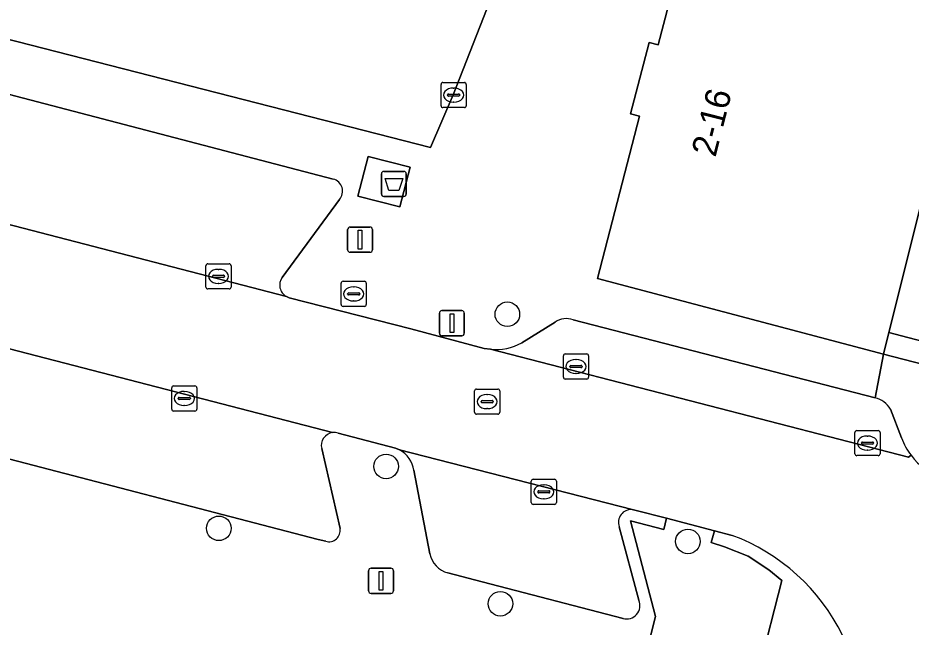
# Model space of a CAD drawing. Extents: x 163683 to 164494, y 382709 to 383872.
# Drawn here: x 164228.8 to 164264.34, y 383176.88 to 383201.12 of the extents above; entities that cross this region are included whole.
import ezdxf

# ---------------------------------------------------------------- set-up
doc = ezdxf.new("R2010")
doc.units = 0
for name, color, linetype in [('IMGEO_Afval_apart_plaats', 7, 'Continuous'), ('IMGEO_Boom', 7, 'Continuous'), ('IMGEO_Groenvoorziening', 7, 'Continuous'), ('IMGEO_Haag', 7, 'Continuous'), ('IMGEO_Kolk', 7, 'Continuous'), ('IMGEO_Lichtmast', 7, 'Continuous'), ('IMGEO_Pand', 7, 'Continuous'), ('IMGEO_Pand_nummerreeks', 7, 'Continuous'), ('IMGEO_Parkeervlak_open', 7, 'Continuous'), ('IMGEO_Rijbaan_lokaal_open', 7, 'Continuous'), ('IMGEO_Rioolput', 7, 'Continuous'), ('IMGEO_Voetpad_gesloten', 7, 'Continuous'), ('IMGEO_Voetpad_open', 7, 'Continuous')]:
    doc.layers.add(name, color=color, linetype=linetype)

msp = doc.modelspace()

# ---------------------------------------------------------------- linework, layer by layer
at = {"layer": 'IMGEO_Afval_apart_plaats'}
for p, q in [((164243.264, 383194.113), (164243.264, 383194.913)), ((164243.264, 383194.913), (164243.264, 383194.113)), ((164243.364, 383195.013), (164244.154, 383195.013)), ((164244.154, 383195.013), (164243.364, 383195.013)), ((164244.254, 383194.913), (164244.254, 383194.113)), ((164244.254, 383194.113), (164244.254, 383194.913)), ((164244.154, 383194.013), (164243.364, 383194.013)), ((164243.364, 383194.013), (164244.154, 383194.013))]:
    msp.add_line(p, q, dxfattribs=at)
msp.add_lwpolyline([(164243.407, 383194.727), (164244.111, 383194.727), (164243.962, 383194.257), (164243.556, 383194.257), (164243.407, 383194.727)], dxfattribs=at)
for centre, start, end in [((164243.364, 383194.913), 90, 180), ((164243.364, 383194.913), 90, 180), ((164244.154, 383194.913), 0, 90), ((164244.154, 383194.913), 360, 90), ((164243.364, 383194.113), 180, 270), ((164243.364, 383194.113), 180, 270), ((164244.154, 383194.113), 270, 0), ((164244.154, 383194.113), 270, 0)]:
    msp.add_arc(centre, 0.1, start, end, dxfattribs=at)
at = {"layer": 'IMGEO_Boom'}
for centre in [(164248.275, 383189.328), (164243.452, 383183.276), (164236.795, 383180.813), (164255.459, 383180.292), (164248, 383177.814)]:
    msp.add_circle(centre, 0.489, dxfattribs=at)
at = {"layer": 'IMGEO_Groenvoorziening'}
for points in [[(164256.129, 383223.591), (164228.644, 383230.725), (164226.476, 383222.246), (164222.383, 383206.236), (164220.943, 383206.611), (164219.86, 383202.45), (164222.469, 383201.783), (164224.505, 383201.263), (164245.221, 383195.969), (164246.118, 383198.053)], [(164276.491, 383217.248), (164276.576, 383217.661), (164276.025, 383217.968), (164271.262, 383195.896), (164269.46, 383187.027), (164263.456, 383188.609), (164263.239, 383187.743), (164270.071, 383185.979), (164271.594, 383193.399), (164272.069, 383195.709), (164274.478, 383207.443), (164274.945, 383209.718)]]:
    msp.add_lwpolyline(points, close=True, dxfattribs=at)
for points in [[(164273.333, 383219.151), (164272.789, 383219.292), (164270.554, 383210.808), (164266.331, 383194.784), (164265.083, 383195.108), (164263.456, 383188.609), (164269.46, 383187.027), (164271.262, 383195.896), (164276.025, 383217.968)], [(164256.511, 383180.717), (164254.604, 383181.213), (164254.494, 383180.764), (164253.171, 383181.112), (164254.163, 383177.301), (164253.496, 383174.624), (164256.02, 383173.992)], [(164258.301, 383175.263), (164259.2, 383178.737), (164258.684, 383179.159), (164257.851, 383179.706), (164256.914, 383180.082), (164256.381, 383180.255), (164256.511, 383180.717)]]:
    msp.add_lwpolyline(points, dxfattribs=at)
at = {"layer": 'IMGEO_Haag'}
msp.add_lwpolyline([(164276.491, 383217.248), (164276.576, 383217.661), (164276.025, 383217.968), (164271.262, 383195.896), (164269.46, 383187.027), (164263.456, 383188.609), (164263.239, 383187.743), (164270.071, 383185.979), (164271.594, 383193.399), (164272.069, 383195.709), (164274.478, 383207.443), (164274.945, 383209.718)], close=True, dxfattribs=at)
at = {"layer": 'IMGEO_Kolk'}
for p, q in [((164245.637, 383197.622), (164245.637, 383198.474)), ((164245.712, 383198.548), (164246.564, 383198.548)), ((164246.638, 383198.474), (164246.638, 383197.622)), ((164245.896, 383198.042), (164245.896, 383198.054)), ((164245.939, 383198.091), (164246.337, 383198.091)), ((164246.125, 383198.328), (164246.15, 383198.328)), ((164246.38, 383198.054), (164246.38, 383198.042)), ((164246.334, 383198.005), (164245.936, 383198.005)), ((164246.148, 383197.768), (164246.123, 383197.768)), ((164246.564, 383197.548), (164245.712, 383197.548)), ((164236.355, 383191.336), (164237.207, 383191.336)), ((164236.28, 383190.41), (164236.28, 383191.262)), ((164236.768, 383191.116), (164236.793, 383191.116)), ((164237.281, 383191.262), (164237.281, 383190.41)), ((164236.539, 383190.83), (164236.539, 383190.842)), ((164236.977, 383190.793), (164236.579, 383190.793)), ((164236.582, 383190.879), (164236.98, 383190.879)), ((164237.023, 383190.842), (164237.023, 383190.83)), ((164241.662, 383189.713), (164241.662, 383190.565)), ((164241.737, 383190.639), (164242.589, 383190.639)), ((164242.663, 383190.565), (164242.663, 383189.713)), ((164237.207, 383190.336), (164236.355, 383190.336)), ((164236.791, 383190.556), (164236.766, 383190.556)), ((164242.15, 383190.419), (164242.175, 383190.419)), ((164241.921, 383190.133), (164241.921, 383190.145)), ((164242.359, 383190.096), (164241.961, 383190.096)), ((164241.964, 383190.182), (164242.362, 383190.182)), ((164242.173, 383189.859), (164242.148, 383189.859)), ((164242.405, 383190.145), (164242.405, 383190.133)), ((164242.589, 383189.639), (164241.737, 383189.639)), ((164250.58, 383187.75), (164251.432, 383187.75)), ((164250.505, 383186.824), (164250.505, 383187.676)), ((164250.993, 383187.53), (164251.018, 383187.53)), ((164251.506, 383187.676), (164251.506, 383186.824)), ((164250.764, 383187.244), (164250.764, 383187.256)), ((164251.202, 383187.207), (164250.804, 383187.207)), ((164250.807, 383187.293), (164251.205, 383187.293)), ((164251.248, 383187.256), (164251.248, 383187.244)), ((164251.432, 383186.75), (164250.58, 383186.75)), ((164251.016, 383186.97), (164250.991, 383186.97)), ((164234.92, 383185.554), (164234.92, 383186.406)), ((164234.995, 383186.48), (164235.847, 383186.48)), ((164235.921, 383186.406), (164235.921, 383185.554)), ((164235.179, 383185.974), (164235.179, 383185.986)), ((164235.222, 383186.023), (164235.62, 383186.023)), ((164235.408, 383186.26), (164235.433, 383186.26)), ((164235.663, 383185.986), (164235.663, 383185.974)), ((164235.617, 383185.937), (164235.219, 383185.937)), ((164235.431, 383185.7), (164235.406, 383185.7)), ((164235.847, 383185.48), (164234.995, 383185.48)), ((164262.101, 383183.778), (164262.101, 383184.63)), ((164262.176, 383184.704), (164263.028, 383184.704)), ((164263.102, 383184.63), (164263.102, 383183.778)), ((164262.36, 383184.198), (164262.36, 383184.21)), ((164262.403, 383184.247), (164262.801, 383184.247)), ((164262.589, 383184.484), (164262.614, 383184.484)), ((164262.844, 383184.21), (164262.844, 383184.198)), ((164262.798, 383184.161), (164262.4, 383184.161)), ((164262.612, 383183.924), (164262.587, 383183.924)), ((164263.028, 383183.704), (164262.176, 383183.704)), ((164249.301, 383182.765), (164250.153, 383182.765)), ((164249.226, 383181.839), (164249.226, 383182.691)), ((164249.714, 383182.545), (164249.739, 383182.545)), ((164250.227, 383182.691), (164250.227, 383181.839)), ((164249.485, 383182.259), (164249.485, 383182.271)), ((164249.923, 383182.222), (164249.525, 383182.222)), ((164249.528, 383182.308), (164249.926, 383182.308)), ((164249.969, 383182.271), (164249.969, 383182.259)), ((164250.153, 383181.765), (164249.301, 383181.765)), ((164249.737, 383181.985), (164249.712, 383181.985))]:
    msp.add_line(p, q, dxfattribs=at)
for points in [[(164245.637, 383197.622), (164245.637, 383198.474)], [(164245.712, 383198.548), (164246.564, 383198.548)], [(164246.638, 383198.474), (164246.638, 383197.622)], [(164246.564, 383197.548), (164245.712, 383197.548)], [(164236.355, 383191.336), (164237.207, 383191.336)], [(164236.28, 383190.41), (164236.28, 383191.262)], [(164237.281, 383191.262), (164237.281, 383190.41)], [(164241.662, 383189.713), (164241.662, 383190.565)], [(164241.737, 383190.639), (164242.589, 383190.639)], [(164242.663, 383190.565), (164242.663, 383189.713)], [(164237.207, 383190.336), (164236.355, 383190.336)], [(164242.589, 383189.639), (164241.737, 383189.639)], [(164250.58, 383187.75), (164251.432, 383187.75)], [(164250.505, 383186.824), (164250.505, 383187.676)], [(164251.506, 383187.676), (164251.506, 383186.824)], [(164251.432, 383186.75), (164250.58, 383186.75)], [(164234.92, 383185.554), (164234.92, 383186.406)], [(164234.995, 383186.48), (164235.847, 383186.48)], [(164235.921, 383186.406), (164235.921, 383185.554)], [(164235.847, 383185.48), (164234.995, 383185.48)], [(164262.101, 383183.778), (164262.101, 383184.63)], [(164262.176, 383184.704), (164263.028, 383184.704)], [(164263.102, 383184.63), (164263.102, 383183.778)], [(164263.028, 383183.704), (164262.176, 383183.704)], [(164249.301, 383182.765), (164250.153, 383182.765)], [(164249.226, 383181.839), (164249.226, 383182.691)], [(164250.227, 383182.691), (164250.227, 383181.839)], [(164250.153, 383181.765), (164249.301, 383181.765)]]:
    msp.add_lwpolyline(points, dxfattribs=at)
for centre, radius, start, end in [((164245.714, 383198.472), 0.0765, 91.552, 178.448), ((164245.714, 383198.472), 0.0765, 91.552, 178.448), ((164246.562, 383198.472), 0.0765, 1.552, 88.448), ((164246.562, 383198.472), 0.0765, 1.552, 88.448), ((164245.936, 383198.051), 0.0403, 85.8775, 175.7526), ((164245.933, 383198.041), 0.0366, 178.938, 274.7102), ((164246.337, 383198.048), 0.043, 264.8664, 352.4533), ((164246.341, 383198.053), 0.0386, 1.7309, 96.639), ((164245.714, 383197.624), 0.0765, 181.552, 268.448), ((164245.714, 383197.624), 0.0765, 181.552, 268.448), ((164246.562, 383197.624), 0.0765, 271.552, 358.448), ((164246.562, 383197.624), 0.0765, 271.552, 358.448), ((164236.357, 383191.26), 0.0765, 91.552, 178.448), ((164236.357, 383191.26), 0.0765, 91.552, 178.448), ((164237.205, 383191.26), 0.0765, 1.552, 88.448), ((164237.205, 383191.26), 0.0765, 1.552, 88.448), ((164236.579, 383190.839), 0.0403, 85.8775, 175.7526), ((164236.576, 383190.829), 0.0366, 178.938, 274.7102), ((164236.98, 383190.836), 0.043, 264.8664, 352.4533), ((164236.984, 383190.841), 0.0386, 1.7309, 96.639), ((164241.739, 383190.563), 0.0765, 91.552, 178.448), ((164241.739, 383190.563), 0.0765, 91.552, 178.448), ((164242.587, 383190.563), 0.0765, 1.552, 88.448), ((164242.587, 383190.563), 0.0765, 1.552, 88.448), ((164236.357, 383190.412), 0.0765, 181.552, 268.448), ((164236.357, 383190.412), 0.0765, 181.552, 268.448), ((164237.205, 383190.412), 0.0765, 271.552, 358.448), ((164237.205, 383190.412), 0.0765, 271.552, 358.448), ((164241.961, 383190.142), 0.0403, 85.8775, 175.7526), ((164241.958, 383190.132), 0.0366, 178.938, 274.7102), ((164242.362, 383190.139), 0.043, 264.8664, 352.4533), ((164242.366, 383190.144), 0.0386, 1.7309, 96.639), ((164241.739, 383189.715), 0.0765, 181.552, 268.448), ((164241.739, 383189.715), 0.0765, 181.552, 268.448), ((164242.587, 383189.715), 0.0765, 271.552, 358.448), ((164242.587, 383189.715), 0.0765, 271.552, 358.448), ((164250.582, 383187.674), 0.0765, 91.552, 178.448), ((164250.582, 383187.674), 0.0765, 91.552, 178.448), ((164251.43, 383187.674), 0.0765, 1.552, 88.448), ((164251.43, 383187.674), 0.0765, 1.552, 88.448), ((164250.804, 383187.253), 0.0403, 85.8775, 175.7526), ((164250.801, 383187.243), 0.0366, 178.938, 274.7102), ((164251.205, 383187.25), 0.043, 264.8664, 352.4533), ((164251.209, 383187.255), 0.0386, 1.7309, 96.639), ((164250.582, 383186.826), 0.0765, 181.552, 268.448), ((164250.582, 383186.826), 0.0765, 181.552, 268.448), ((164251.43, 383186.826), 0.0765, 271.552, 358.448), ((164251.43, 383186.826), 0.0765, 271.552, 358.448), ((164234.997, 383186.404), 0.0765, 91.552, 178.448), ((164234.997, 383186.404), 0.0765, 91.552, 178.448), ((164235.845, 383186.404), 0.0765, 1.552, 88.448), ((164235.845, 383186.404), 0.0765, 1.552, 88.448), ((164235.219, 383185.983), 0.0403, 85.8775, 175.7526), ((164235.216, 383185.973), 0.0366, 178.938, 274.7102), ((164235.62, 383185.98), 0.043, 264.8664, 352.4533), ((164235.624, 383185.985), 0.0386, 1.7309, 96.639), ((164234.997, 383185.556), 0.0765, 181.552, 268.448), ((164234.997, 383185.556), 0.0765, 181.552, 268.448), ((164235.845, 383185.556), 0.0765, 271.552, 358.448), ((164235.845, 383185.556), 0.0765, 271.552, 358.448), ((164262.178, 383184.628), 0.0765, 91.552, 178.448), ((164262.178, 383184.628), 0.0765, 91.552, 178.448), ((164263.026, 383184.628), 0.0765, 1.552, 88.448), ((164263.026, 383184.628), 0.0765, 1.552, 88.448), ((164262.4, 383184.207), 0.0403, 85.8775, 175.7526), ((164262.397, 383184.197), 0.0366, 178.938, 274.7102), ((164262.801, 383184.204), 0.043, 264.8664, 352.4533), ((164262.805, 383184.209), 0.0386, 1.7309, 96.639), ((164262.178, 383183.78), 0.0765, 181.552, 268.448), ((164262.178, 383183.78), 0.0765, 181.552, 268.448), ((164263.026, 383183.78), 0.0765, 271.552, 358.448), ((164263.026, 383183.78), 0.0765, 271.552, 358.448), ((164249.303, 383182.689), 0.0765, 91.552, 178.448), ((164249.303, 383182.689), 0.0765, 91.552, 178.448), ((164250.151, 383182.689), 0.0765, 1.552, 88.448), ((164250.151, 383182.689), 0.0765, 1.552, 88.448), ((164249.525, 383182.268), 0.0403, 85.8775, 175.7526), ((164249.522, 383182.258), 0.0366, 178.938, 274.7102), ((164249.926, 383182.265), 0.043, 264.8664, 352.4533), ((164249.93, 383182.27), 0.0386, 1.7309, 96.639), ((164249.303, 383181.841), 0.0765, 181.552, 268.448), ((164249.303, 383181.841), 0.0765, 181.552, 268.448), ((164250.151, 383181.841), 0.0765, 271.552, 358.448), ((164250.151, 383181.841), 0.0765, 271.552, 358.448)]:
    msp.add_arc(centre, radius, start, end, dxfattribs=at)
for centre, major_axis, ratio, start_param, end_param in [((164246.124, 383198.048), (-0.387, 0.002), 0.722429, 4.712389, 7.853982), ((164246.149, 383198.048), (-0.39, 0.002), 0.717154, 1.570796, 4.712389), ((164236.767, 383190.836), (-0.387, 0.002), 0.722429, 4.712389, 7.853982), ((164236.792, 383190.836), (-0.39, 0.002), 0.717154, 1.570796, 4.712389), ((164242.149, 383190.139), (-0.387, 0.002), 0.722429, 4.712389, 7.853982), ((164242.174, 383190.139), (-0.39, 0.002), 0.717154, 1.570796, 4.712389), ((164250.992, 383187.25), (-0.387, 0.002), 0.722429, 4.712389, 7.853982), ((164251.017, 383187.25), (-0.39, 0.002), 0.717154, 1.570796, 4.712389), ((164235.407, 383185.98), (-0.387, 0.002), 0.722429, 4.712389, 7.853982), ((164235.432, 383185.98), (-0.39, 0.002), 0.717154, 1.570796, 4.712389), ((164262.588, 383184.204), (-0.387, 0.002), 0.722429, 4.712389, 7.853982), ((164262.613, 383184.204), (-0.39, 0.002), 0.717154, 1.570796, 4.712389), ((164249.713, 383182.265), (-0.387, 0.002), 0.722429, 4.712389, 7.853982), ((164249.738, 383182.265), (-0.39, 0.002), 0.717154, 1.570796, 4.712389)]:
    msp.add_ellipse(centre, major_axis=major_axis, ratio=ratio, start_param=start_param, end_param=end_param, dxfattribs=at)
at = {"layer": 'IMGEO_Lichtmast'}
for p, q in [((164242.019, 383192.795), (164242.809, 383192.795)), ((164242.809, 383192.795), (164242.019, 383192.795)), ((164241.919, 383191.895), (164241.919, 383192.695)), ((164241.919, 383192.695), (164241.919, 383191.895)), ((164242.909, 383192.695), (164242.909, 383191.895)), ((164242.909, 383191.895), (164242.909, 383192.695)), ((164242.809, 383191.795), (164242.019, 383191.795)), ((164242.019, 383191.795), (164242.809, 383191.795)), ((164245.573, 383188.572), (164245.573, 383189.372)), ((164245.573, 383189.372), (164245.573, 383188.572)), ((164245.673, 383189.472), (164246.463, 383189.472)), ((164246.463, 383189.472), (164245.673, 383189.472)), ((164246.563, 383189.372), (164246.563, 383188.572)), ((164246.563, 383188.572), (164246.563, 383189.372)), ((164246.463, 383188.472), (164245.673, 383188.472)), ((164245.673, 383188.472), (164246.463, 383188.472)), ((164242.853, 383179.227), (164243.643, 383179.227)), ((164243.643, 383179.227), (164242.853, 383179.227)), ((164242.753, 383178.327), (164242.753, 383179.127)), ((164242.753, 383179.127), (164242.753, 383178.327)), ((164243.743, 383179.127), (164243.743, 383178.327)), ((164243.743, 383178.327), (164243.743, 383179.127)), ((164243.643, 383178.227), (164242.853, 383178.227)), ((164242.853, 383178.227), (164243.643, 383178.227))]:
    msp.add_line(p, q, dxfattribs=at)
for points in [[(164242.339, 383192.67), (164242.489, 383192.67), (164242.489, 383191.92), (164242.339, 383191.92), (164242.339, 383192.67)], [(164245.993, 383189.347), (164246.143, 383189.347), (164246.143, 383188.597), (164245.993, 383188.597), (164245.993, 383189.347)], [(164243.173, 383179.102), (164243.323, 383179.102), (164243.323, 383178.352), (164243.173, 383178.352), (164243.173, 383179.102)]]:
    msp.add_lwpolyline(points, dxfattribs=at)
for centre, start, end in [((164242.019, 383192.695), 90, 180), ((164242.019, 383192.695), 90, 180), ((164242.809, 383192.695), 0, 90), ((164242.809, 383192.695), 360, 90), ((164242.019, 383191.895), 180, 270), ((164242.019, 383191.895), 180, 270), ((164242.809, 383191.895), 270, 0), ((164242.809, 383191.895), 270, 0), ((164245.673, 383189.372), 90, 180), ((164245.673, 383189.372), 90, 180), ((164246.463, 383189.372), 0, 90), ((164246.463, 383189.372), 360, 90), ((164245.673, 383188.572), 180, 270), ((164245.673, 383188.572), 180, 270), ((164246.463, 383188.572), 270, 0), ((164246.463, 383188.572), 270, 0), ((164242.853, 383179.127), 90, 180), ((164242.853, 383179.127), 90, 180), ((164243.643, 383179.127), 0, 90), ((164243.643, 383179.127), 360, 90), ((164242.853, 383178.327), 180, 270), ((164242.853, 383178.327), 180, 270), ((164243.643, 383178.327), 270, 0), ((164243.643, 383178.327), 270, 0)]:
    msp.add_arc(centre, 0.1, start, end, dxfattribs=at)
at = {"layer": 'IMGEO_Pand'}
msp.add_lwpolyline([(164265.645, 383197.27), (164267.157, 383203.095), (164255.834, 383206.034), (164254.28, 383200.048), (164253.912, 383200.144), (164253.174, 383197.3), (164253.539, 383197.205), (164251.862, 383190.747), (164263.239, 383187.743), (164263.456, 383188.609), (164265.083, 383195.108)], close=True, dxfattribs=at)
at = {"layer": 'IMGEO_Parkeervlak_open'}
for points in [[(164241.349, 383194.707), (164222.973, 383199.499)], [(164217.81, 383195.654), (164239.482, 383190.033)], [(164239.319, 383190.793), (164241.597, 383193.893)], [(164241.319, 383184.619), (164211.147, 383192.441)], [(164250.18, 383189.011), (164248.857, 383188.196)], [(164262.904, 383186.009), (164250.893, 383189.109)], [(164247.599, 383187.935), (164264.232, 383183.642), (164264.34, 383183.724)], [(164213.653, 383187.426), (164240.753, 383180.373), (164241.046, 383180.297)], [(164263.962, 383184.409), (164263.516, 383185.553)], [(164241.617, 383180.803), (164240.887, 383183.991)], [(164253.238, 383181.56), (164243.983, 383183.933)], [(164244.549, 383183.121), (164245.196, 383179.802)], [(164253.505, 383177.953), (164252.727, 383180.879)], [(164245.905, 383179.037), (164247.278, 383178.683), (164252.876, 383177.226)]]:
    msp.add_lwpolyline(points, dxfattribs=at)
for centre, radius, start, end in [((164241.213, 383194.221), 0.505, 319.5213, 74.3673), ((164239.736, 383190.485), 0.519, 143.568, 240.6421), ((164250.627, 383188.401), 0.756, 69.3968, 126.2554), ((164247.8, 383190.129), 2.204, 264.7719, 298.6701), ((164262.666, 383185.05), 0.988, 30.5821, 76.0385), ((164241.387, 383184.11), 0.514, 97.5955, 193.3565), ((164266.061, 383185.12), 2.216, 198.7241, 219.0579), ((164243.497, 383182.991), 1.06, 7.0483, 62.7081), ((164253.202, 383181.055), 0.506, 85.9256, 200.3077), ((164241.174, 383180.728), 0.45, 253.5036, 9.5888), ((164246.163, 383179.987), 0.985, 190.8494, 254.7992), ((164253.016, 383177.74), 0.533, 254.7703, 23.497)]:
    msp.add_arc(centre, radius, start, end, dxfattribs=at)
at = {"layer": 'IMGEO_Rijbaan_lokaal_open'}
for points in [[(164247.599, 383187.935), (164247.346, 383187.973), (164244.431, 383188.747), (164239.598, 383189.985), (164239.482, 383190.033), (164217.81, 383195.654), (164217.636, 383195.693), (164212.176, 383197.307), (164210.663, 383192.596), (164210.999, 383192.508), (164211.147, 383192.441), (164241.319, 383184.619)], [(164264.34, 383183.724), (164264.232, 383183.642), (164247.599, 383187.935)], [(164241.547, 383184.597), (164243.83, 383183.998), (164243.983, 383183.933), (164253.238, 383181.56), (164253.352, 383181.538), (164254.604, 383181.213), (164256.511, 383180.717), (164257.22, 383180.533)]]:
    msp.add_lwpolyline(points, dxfattribs=at)
for centre, radius, start, end in [((164241.385, 383184.114), 0.51, 71.5013, 97.4757), ((164266.304, 383185.137), 2.419, 215.734, 252.8621), ((164254.406, 383173.01), 8.032, 26.2152, 69.4912)]:
    msp.add_arc(centre, radius, start, end, dxfattribs=at)
at = {"layer": 'IMGEO_Rioolput'}
for p, q in [((164247.045, 383186.354), (164247.897, 383186.354)), ((164246.97, 383185.428), (164246.97, 383186.28)), ((164247.458, 383186.134), (164247.483, 383186.134)), ((164247.971, 383186.28), (164247.971, 383185.428)), ((164247.229, 383185.848), (164247.229, 383185.86)), ((164247.667, 383185.811), (164247.269, 383185.811)), ((164247.272, 383185.897), (164247.67, 383185.897)), ((164247.713, 383185.86), (164247.713, 383185.848)), ((164247.897, 383185.354), (164247.045, 383185.354)), ((164247.481, 383185.574), (164247.456, 383185.574))]:
    msp.add_line(p, q, dxfattribs=at)
for points in [[(164247.045, 383186.354), (164247.897, 383186.354)], [(164246.97, 383185.428), (164246.97, 383186.28)], [(164247.971, 383186.28), (164247.971, 383185.428)], [(164247.897, 383185.354), (164247.045, 383185.354)]]:
    msp.add_lwpolyline(points, dxfattribs=at)
for centre, radius, start, end in [((164247.047, 383186.278), 0.0765, 91.552, 178.448), ((164247.047, 383186.278), 0.0765, 91.552, 178.448), ((164247.895, 383186.278), 0.0765, 1.552, 88.448), ((164247.895, 383186.278), 0.0765, 1.552, 88.448), ((164247.269, 383185.857), 0.0403, 85.8775, 175.7526), ((164247.266, 383185.847), 0.0366, 178.938, 274.7102), ((164247.67, 383185.854), 0.043, 264.8664, 352.4533), ((164247.674, 383185.859), 0.0386, 1.7309, 96.639), ((164247.047, 383185.43), 0.0765, 181.552, 268.448), ((164247.047, 383185.43), 0.0765, 181.552, 268.448), ((164247.895, 383185.43), 0.0765, 271.552, 358.448), ((164247.895, 383185.43), 0.0765, 271.552, 358.448)]:
    msp.add_arc(centre, radius, start, end, dxfattribs=at)
for centre, major_axis, ratio, start_param, end_param in [((164247.457, 383185.854), (-0.387, 0.002), 0.722429, 4.712389, 7.853982), ((164247.482, 383185.854), (-0.39, 0.002), 0.717154, 1.570796, 4.712389)]:
    msp.add_ellipse(centre, major_axis=major_axis, ratio=ratio, start_param=start_param, end_param=end_param, dxfattribs=at)
at = {"layer": 'IMGEO_Voetpad_gesloten'}
msp.add_lwpolyline([(164244.403, 383195.185), (164242.735, 383195.611), (164242.331, 383194.027), (164243.999, 383193.601)], close=True, dxfattribs=at)
at = {"layer": 'IMGEO_Voetpad_open'}
for points in [[(164250.893, 383189.109), (164262.904, 383186.009), (164263.239, 383187.743), (164251.862, 383190.747), (164253.539, 383197.205), (164253.174, 383197.3), (164253.912, 383200.144), (164254.28, 383200.048), (164255.834, 383206.034), (164257.434, 383212.198), (164257.041, 383212.3), (164257.83, 383215.34), (164258.208, 383215.242), (164259.85, 383221.568), (164260.111, 383222.574), (164256.129, 383223.591), (164246.118, 383198.053), (164245.221, 383195.969), (164224.505, 383201.263)], [(164276.848, 383217.5), (164276.712, 383217.581), (164276.576, 383217.661), (164276.491, 383217.248), (164274.945, 383209.718), (164274.478, 383207.443), (164272.069, 383195.709), (164271.594, 383193.399), (164270.071, 383185.979), (164263.239, 383187.743), (164262.904, 383186.009)], [(164222.973, 383199.499), (164241.349, 383194.707)], [(164241.597, 383193.893), (164239.319, 383190.793)], [(164239.482, 383190.033), (164239.598, 383189.985), (164244.431, 383188.747), (164247.346, 383187.973), (164247.599, 383187.935)], [(164248.857, 383188.196), (164250.18, 383189.011)], [(164241.046, 383180.297), (164240.753, 383180.373), (164213.653, 383187.426)], [(164263.516, 383185.553), (164263.962, 383184.409)], [(164243.983, 383183.933), (164243.83, 383183.998), (164241.547, 383184.597)], [(164240.887, 383183.991), (164241.617, 383180.803)], [(164245.196, 383179.802), (164244.549, 383183.121)], [(164256.02, 383173.992), (164253.496, 383174.624), (164254.163, 383177.301), (164253.171, 383181.112), (164254.494, 383180.764), (164254.604, 383181.213), (164253.352, 383181.538), (164253.238, 383181.56)], [(164252.727, 383180.879), (164253.505, 383177.953)], [(164257.22, 383180.533), (164256.511, 383180.717), (164256.381, 383180.255), (164256.914, 383180.082), (164257.851, 383179.706), (164258.684, 383179.159), (164259.2, 383178.737), (164258.301, 383175.263)], [(164252.876, 383177.226), (164247.278, 383178.683), (164245.905, 383179.037)]]:
    msp.add_lwpolyline(points, dxfattribs=at)
msp.add_lwpolyline([(164242.735, 383195.611), (164244.403, 383195.185), (164243.999, 383193.601), (164242.331, 383194.027)], close=True, dxfattribs=at)
for centre, radius, start, end in [((164241.213, 383194.221), 0.505, 319.5213, 74.3673), ((164239.736, 383190.485), 0.519, 143.568, 240.6421), ((164250.627, 383188.401), 0.756, 69.3968, 126.2554), ((164247.8, 383190.129), 2.204, 264.7719, 298.6701), ((164262.666, 383185.05), 0.988, 30.5821, 76.0385), ((164241.387, 383184.11), 0.514, 97.5955, 193.3565), ((164241.385, 383184.114), 0.51, 71.5013, 97.4757), ((164266.061, 383185.12), 2.216, 198.7241, 219.0579), ((164243.497, 383182.991), 1.06, 7.0483, 62.7081), ((164266.304, 383185.137), 2.419, 215.734, 252.8621), ((164253.202, 383181.055), 0.506, 85.9256, 200.3077), ((164241.174, 383180.728), 0.45, 253.5036, 9.5888), ((164254.406, 383173.01), 8.032, 26.2152, 69.4912), ((164246.163, 383179.987), 0.985, 190.8494, 254.7992), ((164253.016, 383177.74), 0.533, 254.7703, 23.497)]:
    msp.add_arc(centre, radius, start, end, dxfattribs=at)

# ---------------------------------------------------------------- texts
at = {"layer": 'IMGEO_Pand_nummerreeks'}
msp.add_text('2-16', height=1, rotation=75.7794, dxfattribs=at).set_placement((164256.553, 383195.548))

doc.saveas('drawing.dxf')
